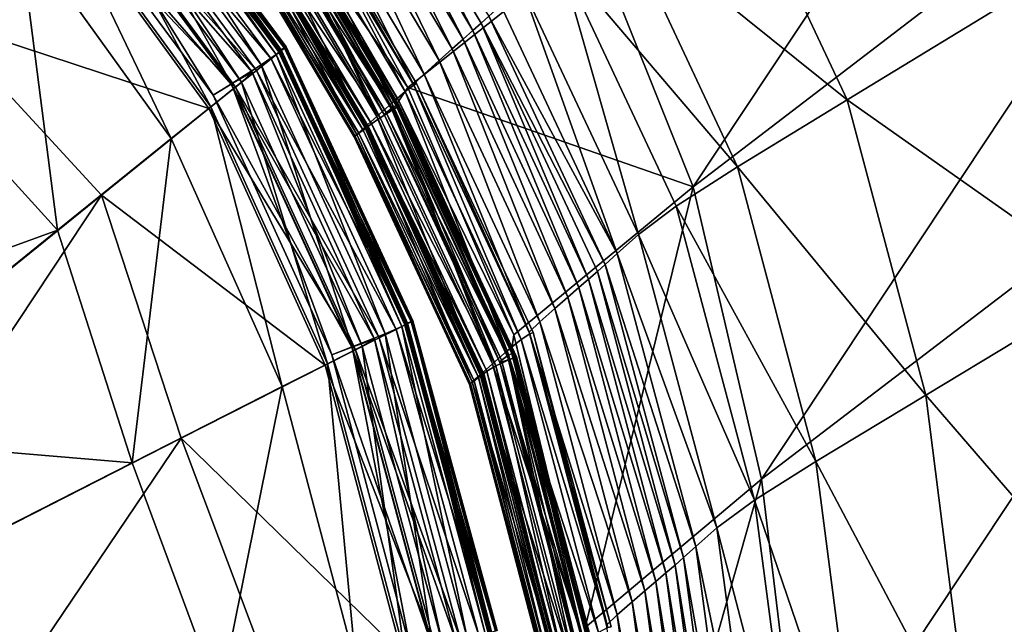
# Model space of a CAD drawing. Header units: millimetres. Extents: x 2387 to 13955, y -4964 to 364.
# Tile 620 of 1056: x 6962 to 7012, y -2944 to -2913. Entities that reach past the tile are written whole.
import ezdxf

# ---------------------------------------------------------------- set-up
doc = ezdxf.new("R2010")
doc.units = ezdxf.units.MM
doc.header["$MEASUREMENT"] = 0
doc.layers.add('Predefinito', color=7, linetype='Continuous', true_color=0x000000)

msp = doc.modelspace()

# ---------------------------------------------------------------- linework, layer by layer
at = {"layer": 'Predefinito'}
for points in [[(7017.919, -2888.458, 608.078), (6990.826, -2909.141, 485.701), (6995.866, -2921.697, 485.701)], [(6995.866, -2921.697, 485.701), (7022.885, -2901.014, 608.078), (7017.919, -2888.458, 608.078)], [(7022.885, -2901.014, 608.078), (6995.866, -2921.697, 485.701), (6999.338, -2936.538, 485.702)], [(6999.338, -2936.538, 485.702), (7026.422, -2915.855, 608.078), (7022.885, -2901.014, 608.078)], [(6966.194, -2903.002, 419.925), (6965.995, -2903.251, 421.354), (6974.689, -2914.984, 421.354)], [(6966.189, -2902.968, 418.517), (6966.071, -2903.082, 418.846), (6974.796, -2914.832, 418.847)], [(6966.071, -2903.082, 418.846), (6966.146, -2903.019, 419.203), (6974.882, -2914.785, 419.203)], [(6966.146, -2903.019, 419.203), (6966.194, -2903.002, 419.925), (6974.933, -2914.778, 419.925)], [(6974.933, -2914.778, 419.925), (6974.882, -2914.785, 419.203), (6966.146, -2903.019, 419.203)], [(6966.155, -2903.061, 298.518), (6966.342, -2902.84, 301.001), (6975.109, -2914.648, 301.001)], [(6966.35, -2902.817, 417.272), (6966.189, -2902.968, 418.517), (6974.934, -2914.744, 418.517)], [(6974.796, -2914.832, 418.847), (6974.934, -2914.744, 418.517), (6966.189, -2902.968, 418.517)], [(6974.689, -2914.984, 421.354), (6974.933, -2914.778, 419.925), (6966.194, -2903.002, 419.925)], [(6966.342, -2902.84, 301.001), (6966.404, -2902.766, 304.514), (6975.185, -2914.588, 304.514)], [(6975.185, -2914.588, 304.514), (6975.109, -2914.648, 301.001), (6966.342, -2902.84, 301.001)], [(6966.404, -2902.766, 414.173), (6966.35, -2902.817, 417.272), (6975.122, -2914.627, 417.272)], [(6974.934, -2914.744, 418.517), (6975.122, -2914.627, 417.272), (6966.35, -2902.817, 417.272)], [(6975.185, -2914.588, 359.343), (6975.185, -2914.588, 320.235), (6966.404, -2902.766, 320.235)], [(6966.404, -2902.766, 320.235), (6966.404, -2902.766, 359.343), (6975.185, -2914.588, 359.343)], [(6975.185, -2914.588, 398.452), (6975.185, -2914.588, 359.343), (6966.404, -2902.766, 359.343)], [(6966.404, -2902.766, 359.343), (6966.404, -2902.766, 398.452), (6975.185, -2914.588, 398.452)], [(6975.185, -2914.588, 414.173), (6975.185, -2914.588, 398.452), (6966.404, -2902.766, 398.452)], [(6966.404, -2902.766, 398.452), (6966.404, -2902.766, 414.173), (6975.185, -2914.588, 414.173)], [(6975.122, -2914.627, 417.272), (6975.185, -2914.588, 414.173), (6966.404, -2902.766, 414.173)], [(6975.185, -2914.588, 320.235), (6975.185, -2914.588, 304.514), (6966.404, -2902.766, 304.514)], [(6966.404, -2902.766, 304.514), (6966.404, -2902.766, 320.235), (6975.185, -2914.588, 320.235)], [(6965.16, -2904.242, 295.37), (6965.782, -2903.504, 296.747), (6974.43, -2915.189, 296.747)], [(6965.995, -2903.251, 421.354), (6965.35, -2903.916, 422.397), (6973.925, -2915.508, 422.398)], [(6965.782, -2903.504, 296.747), (6966.155, -2903.061, 298.518), (6974.883, -2914.829, 298.518)], [(6974.883, -2914.829, 298.518), (6974.43, -2915.189, 296.747), (6965.782, -2903.504, 296.747)], [(6973.925, -2915.508, 422.398), (6974.689, -2914.984, 421.354), (6965.995, -2903.251, 421.354)], [(6974.882, -2914.785, 419.203), (6974.796, -2914.832, 418.847), (6966.071, -2903.082, 418.846)], [(6975.109, -2914.648, 301.001), (6974.883, -2914.829, 298.518), (6966.155, -2903.061, 298.518)], [(6965.35, -2903.916, 422.397), (6964.061, -2905.144, 421.962), (6972.419, -2916.458, 421.966)], [(6972.419, -2916.458, 421.966), (6973.925, -2915.508, 422.398), (6965.35, -2903.916, 422.397)], [(6963.169, -2906.604, 293.795), (6957.623, -2913.23, 293.5), (6949.153, -2904.089, 293.5)], [(6964.043, -2905.165, 422.013), (6964.964, -2904.373, 423.855), (6973.459, -2915.881, 423.856)], [(6964.289, -2905.276, 294.386), (6965.16, -2904.242, 295.37), (6973.676, -2915.791, 295.37)], [(6964.964, -2904.373, 423.855), (6964.541, -2904.976, 426.931), (6972.926, -2916.389, 426.931)], [(6972.926, -2916.389, 426.931), (6973.459, -2915.881, 423.856), (6964.964, -2904.373, 423.855)], [(6974.43, -2915.189, 296.747), (6973.676, -2915.791, 295.37), (6965.16, -2904.242, 295.37)], [(6964.541, -2904.976, 426.931), (6963.256, -2906.5, 430.479), (6971.369, -2917.63, 430.479)], [(6971.369, -2917.63, 430.479), (6972.926, -2916.389, 426.931), (6964.541, -2904.976, 426.931)], [(6984.668, -2913.763, 13.43), (6979.504, -2905.121, 13.472), (6979.923, -2904.746, 13.477)], [(6979.923, -2904.746, 13.477), (6985.094, -2913.387, 13.434), (6984.668, -2913.763, 13.43)], [(6985.481, -2913.035, 13.212), (6985.094, -2913.387, 13.434), (6979.923, -2904.746, 13.477)], [(6992.179, -2908.043, 12.171), (6997.731, -2904.613, 12.171), (7003.681, -2917.279, 12.171)], [(7012.971, -2911.606, 12.171), (7003.681, -2917.279, 12.171), (6997.731, -2904.613, 12.171)], [(6963.169, -2906.604, 293.795), (6964.289, -2905.276, 294.386), (6972.62, -2916.632, 294.386)], [(6964.061, -2905.144, 421.962), (6963.251, -2905.904, 421.389), (6971.475, -2917.044, 421.394)], [(6963.251, -2905.904, 421.389), (6964.043, -2905.165, 422.013), (6972.398, -2916.475, 422.017)], [(6973.459, -2915.881, 423.856), (6972.398, -2916.475, 422.017), (6964.043, -2905.165, 422.013)], [(6971.475, -2917.044, 421.394), (6972.419, -2916.458, 421.966), (6964.061, -2905.144, 421.962)], [(6973.676, -2915.791, 295.37), (6972.62, -2916.632, 294.386), (6964.289, -2905.276, 294.386)], [(6984.182, -2914.19, 13.384), (6979.027, -2905.55, 13.424), (6979.504, -2905.121, 13.472)], [(6979.504, -2905.121, 13.472), (6984.668, -2913.763, 13.43), (6984.182, -2914.19, 13.384)], [(6972.398, -2916.475, 422.017), (6971.475, -2917.044, 421.394), (6963.251, -2905.904, 421.389)], [(6983.617, -2914.694, 13.477), (6978.467, -2906.058, 13.516), (6979.027, -2905.55, 13.424)], [(6979.027, -2905.55, 13.424), (6984.182, -2914.19, 13.384), (6983.617, -2914.694, 13.477)], [(6963.256, -2906.5, 430.479), (6961.595, -2908.471, 433.733), (6969.356, -2919.235, 433.733)], [(6969.356, -2919.235, 433.733), (6971.369, -2917.63, 430.479), (6963.256, -2906.5, 430.479)], [(6982.958, -2915.286, 13.874), (6977.814, -2906.652, 13.908), (6978.467, -2906.058, 13.516)], [(6978.467, -2906.058, 13.516), (6983.617, -2914.694, 13.477), (6982.958, -2915.286, 13.874)], [(6957.623, -2913.23, 293.5), (6963.169, -2906.604, 293.795), (6971.263, -2917.715, 293.795)], [(6972.62, -2916.632, 294.386), (6971.263, -2917.715, 293.795), (6963.169, -2906.604, 293.795)], [(6982.192, -2915.973, 14.741), (6977.058, -2907.339, 14.76), (6977.814, -2906.652, 13.908)], [(6977.814, -2906.652, 13.908), (6982.958, -2915.286, 13.874), (6982.192, -2915.973, 14.741)], [(6981.651, -2916.481, 15.651), (6976.515, -2907.838, 15.657), (6977.058, -2907.339, 14.76)], [(6977.058, -2907.339, 14.76), (6982.192, -2915.973, 14.741), (6981.651, -2916.481, 15.651)], [(6981.364, -2916.654, 440.494), (6976.684, -2908.031, 440.492), (6975.899, -2908.707, 435.477)], [(6981.241, -2916.848, 16.202), (6976.081, -2908.224, 16.238), (6976.482, -2907.881, 16.204)], [(6981.668, -2916.533, 16.179), (6976.482, -2907.881, 16.204), (6976.621, -2907.77, 16.358)], [(6976.482, -2907.881, 16.204), (6981.668, -2916.533, 16.179), (6981.241, -2916.848, 16.202)], [(6976.621, -2907.77, 16.358), (6976.5, -2907.869, 16.182), (6981.668, -2916.533, 16.179)], [(6976.5, -2907.869, 16.182), (6976.515, -2907.838, 15.657), (6981.651, -2916.481, 15.651)], [(6981.651, -2916.481, 15.651), (6981.668, -2916.533, 16.179), (6976.5, -2907.869, 16.182)], [(6976.621, -2907.77, 16.358), (6981.816, -2916.445, 16.347), (6981.668, -2916.533, 16.179)], [(6981.668, -2916.533, 16.179), (6981.816, -2916.445, 16.347), (6976.621, -2907.77, 16.358)], [(6976.684, -2908.031, 440.492), (6981.364, -2916.654, 440.494), (6990.826, -2909.141, 485.701)], [(6961.595, -2908.471, 433.733), (6955.824, -2915.364, 437.132), (6963.572, -2923.893, 436.919)], [(6963.572, -2923.893, 436.919), (6969.356, -2919.235, 433.733), (6961.595, -2908.471, 433.733)], [(6980.552, -2917.444, 16.944), (6975.413, -2908.825, 16.976), (6976.081, -2908.224, 16.238)], [(6976.081, -2908.224, 16.238), (6981.241, -2916.848, 16.202), (6980.552, -2917.444, 16.944)], [(6989.074, -2910.054, 12.259), (6992.179, -2908.043, 12.171), (6998.107, -2920.683, 12.171)], [(7003.681, -2917.279, 12.171), (6998.107, -2920.683, 12.171), (6992.179, -2908.043, 12.171)], [(6979.801, -2918.118, 18.688), (6974.677, -2909.494, 18.709), (6975.413, -2908.825, 16.976)], [(6975.734, -2908.82, 426.448), (6975.402, -2909.087, 426.386), (6980.576, -2917.801, 426.407)], [(6975.413, -2908.825, 16.976), (6980.552, -2917.444, 16.944), (6979.801, -2918.118, 18.688)], [(6980.599, -2917.783, 426.615), (6975.428, -2909.067, 426.623), (6975.734, -2908.82, 426.448)], [(6975.649, -2908.92, 433.281), (6975.446, -2909.079, 432.378), (6980.565, -2917.705, 432.393)], [(6975.741, -2908.848, 433.455), (6975.649, -2908.92, 433.281), (6980.775, -2917.562, 433.296)], [(6980.565, -2917.705, 432.393), (6980.775, -2917.562, 433.296), (6975.649, -2908.92, 433.281)], [(6980.906, -2917.336, 435.474), (6975.899, -2908.707, 435.477), (6975.705, -2908.878, 433.659)], [(6980.828, -2917.522, 433.66), (6975.705, -2908.878, 433.659), (6975.741, -2908.848, 433.455)], [(6975.705, -2908.878, 433.659), (6980.828, -2917.522, 433.66), (6980.906, -2917.336, 435.474)], [(6975.734, -2908.82, 426.448), (6980.933, -2917.584, 426.456), (6980.599, -2917.783, 426.615)], [(6980.576, -2917.801, 426.407), (6980.933, -2917.584, 426.456), (6975.734, -2908.82, 426.448)], [(6975.741, -2908.848, 433.455), (6980.871, -2917.501, 433.463), (6980.828, -2917.522, 433.66)], [(6980.775, -2917.562, 433.296), (6980.871, -2917.501, 433.463), (6975.741, -2908.848, 433.455)], [(6975.899, -2908.707, 435.477), (6980.906, -2917.336, 435.474), (6981.364, -2916.654, 440.494)], [(6979.186, -2918.67, 21.717), (6974.07, -2910.045, 21.729), (6974.677, -2909.494, 18.709)], [(6974.677, -2909.494, 18.709), (6979.801, -2918.118, 18.688), (6979.186, -2918.67, 21.717)], [(6975.402, -2909.087, 426.386), (6974.828, -2909.543, 425.597), (6979.963, -2918.184, 425.621)], [(6980.175, -2918.023, 427.565), (6975.045, -2909.379, 427.579), (6975.428, -2909.067, 426.623)], [(6980.264, -2917.927, 429.987), (6975.148, -2909.307, 429.988), (6975.045, -2909.379, 427.579)], [(6975.045, -2909.379, 427.579), (6980.175, -2918.023, 427.565), (6980.264, -2917.927, 429.987)], [(6980.565, -2917.705, 432.393), (6975.446, -2909.079, 432.378), (6975.148, -2909.307, 429.988)], [(6975.148, -2909.307, 429.988), (6980.264, -2917.927, 429.987), (6980.565, -2917.705, 432.393)], [(6979.963, -2918.184, 425.621), (6980.576, -2917.801, 426.407), (6975.402, -2909.087, 426.386)], [(6975.428, -2909.067, 426.623), (6980.599, -2917.783, 426.615), (6980.175, -2918.023, 427.565)], [(6995.866, -2921.697, 485.701), (6990.826, -2909.141, 485.701), (6981.364, -2916.654, 440.494)], [(6974.236, -2909.991, 419.703), (6974.157, -2910.053, 419.519), (6979.282, -2918.696, 419.531)], [(6979.528, -2918.487, 423.255), (6974.41, -2909.868, 423.244), (6974.184, -2910.038, 420.841)], [(6979.3, -2918.665, 420.837), (6974.184, -2910.038, 420.841), (6974.185, -2910.032, 419.902)], [(6974.184, -2910.038, 420.841), (6979.3, -2918.665, 420.837), (6979.528, -2918.487, 423.255)], [(6979.309, -2918.676, 419.899), (6974.185, -2910.032, 419.902), (6974.236, -2909.991, 419.703)], [(6974.185, -2910.032, 419.902), (6979.309, -2918.676, 419.899), (6979.3, -2918.665, 420.837)], [(6979.282, -2918.696, 419.531), (6979.366, -2918.644, 419.707), (6974.236, -2909.991, 419.703)], [(6974.236, -2909.991, 419.703), (6979.366, -2918.644, 419.707), (6979.309, -2918.676, 419.899)], [(6979.963, -2918.184, 425.621), (6974.828, -2909.543, 425.597), (6974.41, -2909.868, 423.244)], [(6974.41, -2909.868, 423.244), (6979.528, -2918.487, 423.255), (6979.963, -2918.184, 425.621)], [(6978.639, -2919.16, 28.67), (6973.527, -2910.536, 28.672), (6973.663, -2910.413, 25.297)], [(6978.7, -2919.114, 360.748), (6973.588, -2910.49, 360.745), (6973.527, -2910.536, 218.864)], [(6978.639, -2919.16, 218.865), (6973.527, -2910.536, 218.864), (6973.527, -2910.536, 77.86)], [(6973.527, -2910.536, 77.86), (6978.639, -2919.16, 77.86), (6978.639, -2919.16, 218.865)], [(6973.527, -2910.536, 218.864), (6978.639, -2919.16, 218.865), (6978.7, -2919.114, 360.748)], [(6973.527, -2910.536, 28.672), (6978.639, -2919.16, 28.67), (6978.639, -2919.16, 77.86)], [(6978.639, -2919.16, 77.86), (6973.527, -2910.536, 77.86), (6973.527, -2910.536, 28.672)], [(6978.884, -2918.975, 412.57), (6973.771, -2910.352, 412.56), (6973.588, -2910.49, 360.745)], [(6973.588, -2910.49, 360.745), (6978.7, -2919.114, 360.748), (6978.884, -2918.975, 412.57)], [(6978.775, -2919.038, 25.291), (6973.663, -2910.413, 25.297), (6974.07, -2910.045, 21.729)], [(6973.663, -2910.413, 25.297), (6978.775, -2919.038, 25.291), (6978.639, -2919.16, 28.67)], [(6979.106, -2918.812, 417.706), (6973.989, -2910.185, 417.691), (6973.771, -2910.352, 412.56)], [(6973.771, -2910.352, 412.56), (6978.884, -2918.975, 412.57), (6979.106, -2918.812, 417.706)], [(6974.157, -2910.053, 419.519), (6973.989, -2910.185, 417.691), (6979.106, -2918.812, 417.706)], [(6974.07, -2910.045, 21.729), (6979.186, -2918.67, 21.717), (6978.775, -2919.038, 25.291)], [(6979.106, -2918.812, 417.706), (6979.282, -2918.696, 419.531), (6974.157, -2910.053, 419.519)], [(6993.083, -2924.112, 12.52), (6987.163, -2911.512, 12.524), (6989.074, -2910.054, 12.259)], [(6989.074, -2910.054, 12.259), (6994.993, -2922.675, 12.258), (6993.083, -2924.112, 12.52)], [(6998.107, -2920.683, 12.171), (6994.993, -2922.675, 12.258), (6989.074, -2910.054, 12.259)], [(6992.007, -2925.07, 12.867), (6986.085, -2912.483, 12.873), (6987.163, -2911.512, 12.524)], [(6987.163, -2911.512, 12.524), (6993.083, -2924.112, 12.52), (6992.007, -2925.07, 12.867)], [(7003.681, -2917.279, 12.171), (7012.971, -2911.606, 12.171), (7016.996, -2926.653, 12.171)], [(6985.481, -2913.035, 13.212), (6986.085, -2912.483, 12.873), (6992.007, -2925.07, 12.867)], [(6985.094, -2913.387, 13.434), (6985.481, -2913.035, 13.212), (6991.396, -2925.629, 13.208)], [(6992.007, -2925.07, 12.867), (6991.396, -2925.629, 13.208), (6985.481, -2913.035, 13.212)], [(6957.623, -2913.23, 293.5), (6965.809, -2922.11, 293.5), (6952.464, -2932.891, 293.402)], [(6971.263, -2917.715, 293.795), (6965.809, -2922.11, 293.5), (6957.623, -2913.23, 293.5)], [(6990.549, -2926.379, 13.434), (6984.668, -2913.763, 13.43), (6985.094, -2913.387, 13.434)], [(6985.094, -2913.387, 13.434), (6990.995, -2925.995, 13.433), (6990.549, -2926.379, 13.434)], [(6991.396, -2925.629, 13.208), (6990.995, -2925.995, 13.433), (6985.094, -2913.387, 13.434)], [(6990.049, -2926.804, 13.39), (6984.182, -2914.19, 13.384), (6984.668, -2913.763, 13.43)], [(6984.668, -2913.763, 13.43), (6990.549, -2926.379, 13.434), (6990.049, -2926.804, 13.39)], [(6989.487, -2927.296, 13.481), (6983.617, -2914.694, 13.477), (6984.182, -2914.19, 13.384)], [(6984.182, -2914.19, 13.384), (6990.049, -2926.804, 13.39), (6989.487, -2927.296, 13.481)], [(6974.689, -2914.984, 421.354), (6973.925, -2915.508, 422.398), (6980.211, -2929.151, 422.4)], [(6974.43, -2915.189, 296.747), (6974.883, -2914.829, 298.518), (6981.285, -2928.67, 298.518)], [(6974.933, -2914.778, 419.925), (6974.689, -2914.984, 421.354), (6981.064, -2928.781, 421.354)], [(6980.211, -2929.151, 422.4), (6981.064, -2928.781, 421.354), (6974.689, -2914.984, 421.354)], [(6974.934, -2914.744, 418.517), (6974.796, -2914.832, 418.847), (6981.199, -2928.668, 418.847)], [(6974.796, -2914.832, 418.847), (6974.882, -2914.785, 419.203), (6981.293, -2928.636, 419.203)], [(6981.293, -2928.636, 419.203), (6981.199, -2928.668, 418.847), (6974.796, -2914.832, 418.847)], [(6974.882, -2914.785, 419.203), (6974.933, -2914.778, 419.925), (6981.344, -2928.633, 419.925)], [(6981.344, -2928.633, 419.925), (6981.293, -2928.636, 419.203), (6974.882, -2914.785, 419.203)], [(6974.883, -2914.829, 298.518), (6975.109, -2914.648, 301.001), (6981.542, -2928.541, 301.001)], [(6981.542, -2928.541, 301.001), (6981.285, -2928.67, 298.518), (6974.883, -2914.829, 298.518)], [(6981.064, -2928.781, 421.354), (6981.344, -2928.633, 419.925), (6974.933, -2914.778, 419.925)], [(6975.122, -2914.627, 417.272), (6974.934, -2914.744, 418.517), (6981.352, -2928.606, 418.517)], [(6981.199, -2928.668, 418.847), (6981.352, -2928.606, 418.517), (6974.934, -2914.744, 418.517)], [(6975.109, -2914.648, 301.001), (6975.185, -2914.588, 304.514), (6981.628, -2928.498, 304.514)], [(6981.628, -2928.498, 304.514), (6981.542, -2928.541, 301.001), (6975.109, -2914.648, 301.001)], [(6975.185, -2914.588, 414.173), (6975.122, -2914.627, 417.272), (6981.559, -2928.525, 417.272)], [(6981.352, -2928.606, 418.517), (6981.559, -2928.525, 417.272), (6975.122, -2914.627, 417.272)], [(6975.185, -2914.588, 359.343), (6975.185, -2914.588, 398.452), (6981.628, -2928.498, 398.452)], [(6981.628, -2928.498, 398.452), (6981.628, -2928.498, 359.343), (6975.185, -2914.588, 359.343)], [(6975.185, -2914.588, 320.235), (6975.185, -2914.588, 359.343), (6981.628, -2928.498, 359.343)], [(6981.628, -2928.498, 359.343), (6981.628, -2928.498, 320.235), (6975.185, -2914.588, 320.235)], [(6981.559, -2928.525, 417.272), (6981.628, -2928.498, 414.173), (6975.185, -2914.588, 414.173)], [(6975.185, -2914.588, 398.452), (6975.185, -2914.588, 414.173), (6981.628, -2928.498, 414.173)], [(6981.628, -2928.498, 414.173), (6981.628, -2928.498, 398.452), (6975.185, -2914.588, 398.452)], [(6975.185, -2914.588, 304.514), (6975.185, -2914.588, 320.235), (6981.628, -2928.498, 320.235)], [(6981.628, -2928.498, 320.235), (6981.628, -2928.498, 304.514), (6975.185, -2914.588, 304.514)], [(6988.836, -2927.873, 13.875), (6982.958, -2915.286, 13.874), (6983.617, -2914.694, 13.477)], [(6983.617, -2914.694, 13.477), (6989.487, -2927.296, 13.481), (6988.836, -2927.873, 13.875)], [(6963.572, -2923.893, 436.919), (6955.824, -2915.364, 437.132), (6942.208, -2931.656, 441.116)], [(6973.925, -2915.508, 422.398), (6972.419, -2916.458, 421.966), (6978.544, -2929.814, 421.974)], [(6973.676, -2915.791, 295.37), (6974.43, -2915.189, 296.747), (6980.769, -2928.929, 296.747)], [(6978.544, -2929.814, 421.974), (6980.211, -2929.151, 422.4), (6973.925, -2915.508, 422.398)], [(6981.285, -2928.67, 298.518), (6980.769, -2928.929, 296.747), (6974.43, -2915.189, 296.747)], [(6988.069, -2928.552, 14.741), (6982.192, -2915.973, 14.741), (6982.958, -2915.286, 13.874)], [(6982.958, -2915.286, 13.874), (6988.836, -2927.873, 13.875), (6988.069, -2928.552, 14.741)], [(6972.398, -2916.475, 422.017), (6973.459, -2915.881, 423.856), (6979.679, -2929.418, 423.857)], [(6972.62, -2916.632, 294.386), (6973.676, -2915.791, 295.37), (6979.911, -2929.36, 295.37)], [(6973.459, -2915.881, 423.856), (6972.926, -2916.389, 426.931), (6979.057, -2929.788, 426.931)], [(6979.057, -2929.788, 426.931), (6979.679, -2929.418, 423.857), (6973.459, -2915.881, 423.856)], [(6980.769, -2928.929, 296.747), (6979.911, -2929.36, 295.37), (6973.676, -2915.791, 295.37)], [(6987.533, -2929.069, 15.649), (6981.651, -2916.481, 15.651), (6982.192, -2915.973, 14.741)], [(6982.192, -2915.973, 14.741), (6988.069, -2928.552, 14.741), (6987.533, -2929.069, 15.649)], [(7026.422, -2915.855, 608.078), (6999.338, -2936.538, 485.702), (7001.391, -2953.551, 485.704)], [(7001.391, -2953.551, 485.704), (7028.675, -2933.442, 608.077), (7026.422, -2915.855, 608.078)], [(6972.926, -2916.389, 426.931), (6971.369, -2917.63, 430.479), (6977.284, -2930.678, 430.479)], [(6972.419, -2916.458, 421.966), (6971.475, -2917.044, 421.394), (6977.501, -2930.221, 421.405)], [(6971.475, -2917.044, 421.394), (6972.398, -2916.475, 422.017), (6978.52, -2929.826, 422.024)], [(6979.679, -2929.418, 423.857), (6978.52, -2929.826, 422.024), (6972.398, -2916.475, 422.017)], [(6977.501, -2930.221, 421.405), (6978.544, -2929.814, 421.974), (6972.419, -2916.458, 421.966)], [(6977.284, -2930.678, 430.479), (6979.057, -2929.788, 426.931), (6972.926, -2916.389, 426.931)], [(6987.12, -2929.434, 16.2), (6981.241, -2916.848, 16.202), (6981.668, -2916.533, 16.179)], [(6981.668, -2916.533, 16.179), (6981.651, -2916.481, 15.651), (6987.533, -2929.069, 15.649)], [(6987.573, -2929.157, 16.172), (6981.668, -2916.533, 16.179), (6981.816, -2916.445, 16.347)], [(6981.816, -2916.445, 16.347), (6981.668, -2916.533, 16.179), (6987.573, -2929.157, 16.172)], [(6981.668, -2916.533, 16.179), (6987.573, -2929.157, 16.172), (6987.12, -2929.434, 16.2)], [(6987.533, -2929.069, 15.649), (6987.573, -2929.157, 16.172), (6981.668, -2916.533, 16.179)], [(6981.816, -2916.445, 16.347), (6987.738, -2929.094, 16.337), (6987.573, -2929.157, 16.172)], [(6987.573, -2929.157, 16.172), (6987.738, -2929.094, 16.337), (6981.816, -2916.445, 16.347)], [(6971.263, -2917.715, 293.795), (6972.62, -2916.632, 294.386), (6978.708, -2929.963, 294.386)], [(6979.911, -2929.36, 295.37), (6978.708, -2929.963, 294.386), (6972.62, -2916.632, 294.386)], [(6986.42, -2930.013, 16.944), (6980.552, -2917.444, 16.944), (6981.241, -2916.848, 16.202)], [(6986.745, -2929.21, 440.494), (6981.364, -2916.654, 440.494), (6980.906, -2917.336, 435.474)], [(6981.241, -2916.848, 16.202), (6987.12, -2929.434, 16.2), (6986.42, -2930.013, 16.944)], [(6981.364, -2916.654, 440.494), (6986.745, -2929.21, 440.494), (6995.866, -2921.697, 485.701)], [(6978.52, -2929.826, 422.024), (6977.501, -2930.221, 421.405), (6971.475, -2917.044, 421.394)], [(6985.664, -2930.682, 18.688), (6979.801, -2918.118, 18.688), (6980.552, -2917.444, 16.944)], [(6980.552, -2917.444, 16.944), (6986.42, -2930.013, 16.944), (6985.664, -2930.682, 18.688)], [(6980.871, -2917.501, 433.463), (6980.775, -2917.562, 433.296), (6986.645, -2930.144, 433.297)], [(6986.647, -2929.898, 435.475), (6980.906, -2917.336, 435.474), (6980.828, -2917.522, 433.66)], [(6986.698, -2930.103, 433.661), (6980.828, -2917.522, 433.66), (6980.871, -2917.501, 433.463)], [(6980.828, -2917.522, 433.66), (6986.698, -2930.103, 433.661), (6986.647, -2929.898, 435.475)], [(6980.871, -2917.501, 433.463), (6986.748, -2930.095, 433.465), (6986.698, -2930.103, 433.661)], [(6986.645, -2930.144, 433.297), (6986.748, -2930.095, 433.465), (6980.871, -2917.501, 433.463)], [(6980.906, -2917.336, 435.474), (6986.647, -2929.898, 435.475), (6986.745, -2929.21, 440.494)], [(6998.107, -2920.683, 12.171), (7003.681, -2917.279, 12.171), (7007.68, -2932.261, 12.171)], [(7016.996, -2926.653, 12.171), (7007.68, -2932.261, 12.171), (7003.681, -2917.279, 12.171)], [(6965.809, -2922.11, 293.5), (6971.263, -2917.715, 293.795), (6977.163, -2930.739, 293.795)], [(6971.369, -2917.63, 430.479), (6969.356, -2919.235, 433.733), (6974.991, -2931.829, 433.733)], [(6978.708, -2929.963, 294.386), (6977.163, -2930.739, 293.795), (6971.263, -2917.715, 293.795)], [(6974.991, -2931.829, 433.733), (6977.284, -2930.678, 430.479), (6971.369, -2917.63, 430.479)], [(6980.576, -2917.801, 426.407), (6979.963, -2918.184, 425.621), (6985.835, -2930.77, 425.622)], [(6986.048, -2930.608, 427.566), (6980.175, -2918.023, 427.565), (6980.599, -2917.783, 426.615)], [(6986.121, -2930.483, 429.987), (6980.264, -2917.927, 429.987), (6980.175, -2918.023, 427.565)], [(6980.175, -2918.023, 427.565), (6986.048, -2930.608, 427.566), (6986.121, -2930.483, 429.987)], [(6986.425, -2930.267, 432.393), (6980.565, -2917.705, 432.393), (6980.264, -2917.927, 429.987)], [(6980.264, -2917.927, 429.987), (6986.121, -2930.483, 429.987), (6986.425, -2930.267, 432.393)], [(6980.775, -2917.562, 433.296), (6980.565, -2917.705, 432.393), (6986.425, -2930.267, 432.393)], [(6980.933, -2917.584, 426.456), (6980.576, -2917.801, 426.407), (6986.496, -2930.478, 426.409)], [(6985.835, -2930.77, 425.622), (6986.496, -2930.478, 426.409), (6980.576, -2917.801, 426.407)], [(6986.519, -2930.46, 426.618), (6980.599, -2917.783, 426.615), (6980.933, -2917.584, 426.456)], [(6980.599, -2917.783, 426.615), (6986.519, -2930.46, 426.618), (6986.048, -2930.608, 427.566)], [(6986.425, -2930.267, 432.393), (6986.645, -2930.144, 433.297), (6980.775, -2917.562, 433.296)], [(6980.933, -2917.584, 426.456), (6986.885, -2930.322, 426.46), (6986.519, -2930.46, 426.618)], [(6986.496, -2930.478, 426.409), (6986.885, -2930.322, 426.46), (6980.933, -2917.584, 426.456)], [(6985.045, -2931.23, 21.717), (6979.186, -2918.67, 21.717), (6979.801, -2918.118, 18.688)], [(6985.384, -2931.042, 423.255), (6979.528, -2918.487, 423.255), (6979.3, -2918.665, 420.837)], [(6985.835, -2930.77, 425.622), (6979.963, -2918.184, 425.621), (6979.528, -2918.487, 423.255)], [(6979.528, -2918.487, 423.255), (6985.384, -2931.042, 423.255), (6985.835, -2930.77, 425.622)], [(6979.801, -2918.118, 18.688), (6985.664, -2930.682, 18.688), (6985.045, -2931.23, 21.717)], [(6984.496, -2931.717, 28.67), (6978.639, -2919.16, 28.67), (6978.775, -2919.038, 25.291)], [(6984.74, -2931.531, 412.57), (6978.884, -2918.975, 412.57), (6978.7, -2919.114, 360.748)], [(6984.633, -2931.595, 25.291), (6978.775, -2919.038, 25.291), (6979.186, -2918.67, 21.717)], [(6978.775, -2919.038, 25.291), (6984.633, -2931.595, 25.291), (6984.496, -2931.717, 28.67)], [(6984.966, -2931.375, 417.706), (6979.106, -2918.812, 417.706), (6978.884, -2918.975, 412.57)], [(6978.884, -2918.975, 412.57), (6984.74, -2931.531, 412.57), (6984.966, -2931.375, 417.706)], [(6979.282, -2918.696, 419.531), (6979.106, -2918.812, 417.706), (6984.966, -2931.375, 417.706)], [(6979.186, -2918.67, 21.717), (6985.045, -2931.23, 21.717), (6984.633, -2931.595, 25.291)], [(6979.366, -2918.644, 419.707), (6979.282, -2918.696, 419.531), (6985.152, -2931.278, 419.531)], [(6984.966, -2931.375, 417.706), (6985.152, -2931.278, 419.531), (6979.282, -2918.696, 419.531)], [(6979.3, -2918.665, 420.837), (6985.16, -2931.227, 420.838), (6985.384, -2931.042, 423.255)], [(6985.16, -2931.227, 420.838), (6979.3, -2918.665, 420.837), (6979.309, -2918.676, 419.899)], [(6985.179, -2931.257, 419.899), (6979.309, -2918.676, 419.899), (6979.366, -2918.644, 419.707)], [(6979.309, -2918.676, 419.899), (6985.179, -2931.257, 419.899), (6985.16, -2931.227, 420.838)], [(6985.152, -2931.278, 419.531), (6985.242, -2931.239, 419.708), (6979.366, -2918.644, 419.707)], [(6979.366, -2918.644, 419.707), (6985.242, -2931.239, 419.708), (6985.179, -2931.257, 419.899)], [(6969.356, -2919.235, 433.733), (6963.572, -2923.893, 436.919), (6967.375, -2935.693, 437.132)], [(6967.375, -2935.693, 437.132), (6974.991, -2931.829, 433.733), (6969.356, -2919.235, 433.733)], [(6984.557, -2931.67, 360.748), (6978.7, -2919.114, 360.748), (6978.639, -2919.16, 218.865)], [(6984.496, -2931.717, 218.865), (6978.639, -2919.16, 218.865), (6978.639, -2919.16, 77.86)], [(6978.639, -2919.16, 77.86), (6984.496, -2931.717, 77.86), (6984.496, -2931.717, 218.865)], [(6978.639, -2919.16, 218.865), (6984.496, -2931.717, 218.865), (6984.557, -2931.67, 360.748)], [(6978.639, -2919.16, 28.67), (6984.496, -2931.717, 28.67), (6984.496, -2931.717, 77.86)], [(6984.496, -2931.717, 77.86), (6978.639, -2919.16, 77.86), (6978.639, -2919.16, 28.67)], [(6978.7, -2919.114, 360.748), (6984.557, -2931.67, 360.748), (6984.74, -2931.531, 412.57)], [(6994.993, -2922.675, 12.258), (6998.107, -2920.683, 12.171), (7002.09, -2935.627, 12.171)], [(7007.68, -2932.261, 12.171), (7002.09, -2935.627, 12.171), (6998.107, -2920.683, 12.171)], [(6995.866, -2921.697, 485.701), (6986.745, -2929.21, 440.494), (6990.377, -2944.051, 440.495)], [(6990.377, -2944.051, 440.495), (6999.338, -2936.538, 485.702), (6995.866, -2921.697, 485.701)], [(6951.381, -2943.848, 293.402), (6952.464, -2932.891, 293.402), (6965.809, -2922.11, 293.5)], [(6965.809, -2922.11, 293.5), (6969.859, -2934.447, 293.5), (6951.381, -2943.848, 293.402)], [(6977.163, -2930.739, 293.795), (6969.859, -2934.447, 293.5), (6965.809, -2922.11, 293.5)], [(6993.083, -2924.112, 12.52), (6994.993, -2922.675, 12.258), (6998.972, -2937.592, 12.256)], [(7002.09, -2935.627, 12.171), (6998.972, -2937.592, 12.256), (6994.993, -2922.675, 12.258)], [(6942.208, -2931.656, 441.116), (6950.704, -2934.294, 440.261), (6963.572, -2923.893, 436.919)], [(6967.375, -2935.693, 437.132), (6963.572, -2923.893, 436.919), (6950.704, -2934.294, 440.261)], [(6992.007, -2925.07, 12.867), (6993.083, -2924.112, 12.52), (6997.069, -2939, 12.514)], [(6998.972, -2937.592, 12.256), (6997.069, -2939, 12.514), (6993.083, -2924.112, 12.52)], [(6991.396, -2925.629, 13.208), (6992.007, -2925.07, 12.867), (6995.998, -2939.942, 12.858)], [(6997.069, -2939, 12.514), (6995.998, -2939.942, 12.858), (6992.007, -2925.07, 12.867)], [(6990.549, -2926.379, 13.434), (6990.995, -2925.995, 13.433), (6994.951, -2940.895, 13.433)], [(6990.995, -2925.995, 13.433), (6991.396, -2925.629, 13.208), (6995.375, -2940.509, 13.201)], [(6995.375, -2940.509, 13.201), (6994.951, -2940.895, 13.433), (6990.995, -2925.995, 13.433)], [(6995.998, -2939.942, 12.858), (6995.375, -2940.509, 13.201), (6991.396, -2925.629, 13.208)], [(6990.049, -2926.804, 13.39), (6990.549, -2926.379, 13.434), (6994.478, -2941.291, 13.439)], [(6994.951, -2940.895, 13.433), (6994.478, -2941.291, 13.439), (6990.549, -2926.379, 13.434)], [(6989.487, -2927.296, 13.481), (6990.049, -2926.804, 13.39), (6993.961, -2941.718, 13.398)], [(6994.478, -2941.291, 13.439), (6993.961, -2941.718, 13.398), (6990.049, -2926.804, 13.39)], [(7007.68, -2932.261, 12.171), (7016.996, -2926.653, 12.171), (7019.296, -2945.717, 12.171)], [(6988.836, -2927.873, 13.875), (6989.487, -2927.296, 13.481), (6993.405, -2942.195, 13.487)], [(6993.961, -2941.718, 13.398), (6993.405, -2942.195, 13.487), (6989.487, -2927.296, 13.481)], [(6988.069, -2928.552, 14.741), (6988.836, -2927.873, 13.875), (6992.766, -2942.752, 13.876)], [(6993.405, -2942.195, 13.487), (6992.766, -2942.752, 13.876), (6988.836, -2927.873, 13.875)], [(6981.285, -2928.67, 298.518), (6981.542, -2928.541, 301.001), (6985.814, -2944.239, 301.001)], [(6981.559, -2928.525, 417.272), (6981.352, -2928.606, 418.517), (6985.616, -2944.283, 418.517)], [(6981.542, -2928.541, 301.001), (6981.628, -2928.498, 304.514), (6985.907, -2944.216, 304.514)], [(6985.907, -2944.216, 304.514), (6985.814, -2944.239, 301.001), (6981.542, -2928.541, 301.001)], [(6981.628, -2928.498, 414.173), (6981.559, -2928.525, 417.272), (6985.834, -2944.233, 417.272)], [(6985.616, -2944.283, 418.517), (6985.834, -2944.233, 417.272), (6981.559, -2928.525, 417.272)], [(6985.907, -2944.216, 359.343), (6985.907, -2944.216, 320.235), (6981.628, -2928.498, 320.235)], [(6981.628, -2928.498, 320.235), (6981.628, -2928.498, 359.343), (6985.907, -2944.216, 359.343)], [(6985.907, -2944.216, 398.452), (6985.907, -2944.216, 359.343), (6981.628, -2928.498, 359.343)], [(6981.628, -2928.498, 359.343), (6981.628, -2928.498, 398.452), (6985.907, -2944.216, 398.452)], [(6985.907, -2944.216, 414.173), (6985.907, -2944.216, 398.452), (6981.628, -2928.498, 398.452)], [(6981.628, -2928.498, 398.452), (6981.628, -2928.498, 414.173), (6985.907, -2944.216, 414.173)], [(6985.834, -2944.233, 417.272), (6985.907, -2944.216, 414.173), (6981.628, -2928.498, 414.173)], [(6985.907, -2944.216, 320.235), (6985.907, -2944.216, 304.514), (6981.628, -2928.498, 304.514)], [(6981.628, -2928.498, 304.514), (6981.628, -2928.498, 320.235), (6985.907, -2944.216, 320.235)], [(6979.911, -2929.36, 295.37), (6980.769, -2928.929, 296.747), (6984.977, -2944.441, 296.747)], [(6981.064, -2928.781, 421.354), (6980.211, -2929.151, 422.4), (6984.387, -2944.577, 422.401)], [(6980.769, -2928.929, 296.747), (6981.285, -2928.67, 298.518), (6985.535, -2944.306, 298.518)], [(6985.535, -2944.306, 298.518), (6984.977, -2944.441, 296.747), (6980.769, -2928.929, 296.747)], [(6981.344, -2928.633, 419.925), (6981.064, -2928.781, 421.354), (6985.295, -2944.364, 421.354)], [(6984.387, -2944.577, 422.401), (6985.295, -2944.364, 421.354), (6981.064, -2928.781, 421.354)], [(6981.352, -2928.606, 418.517), (6981.199, -2928.668, 418.847), (6985.455, -2944.321, 418.847)], [(6981.199, -2928.668, 418.847), (6981.293, -2928.636, 419.203), (6985.552, -2944.299, 419.203)], [(6985.552, -2944.299, 419.203), (6985.455, -2944.321, 418.847), (6981.199, -2928.668, 418.847)], [(6985.814, -2944.239, 301.001), (6985.535, -2944.306, 298.518), (6981.285, -2928.67, 298.518)], [(6981.293, -2928.636, 419.203), (6981.344, -2928.633, 419.925), (6985.601, -2944.289, 419.925)], [(6985.601, -2944.289, 419.925), (6985.552, -2944.299, 419.203), (6981.293, -2928.636, 419.203)], [(6985.295, -2944.364, 421.354), (6985.601, -2944.289, 419.925), (6981.344, -2928.633, 419.925)], [(6985.455, -2944.321, 418.847), (6985.616, -2944.283, 418.517), (6981.352, -2928.606, 418.517)], [(6987.533, -2929.069, 15.649), (6988.069, -2928.552, 14.741), (6991.999, -2943.421, 14.741)], [(6992.766, -2942.752, 13.876), (6991.999, -2943.421, 14.741), (6988.069, -2928.552, 14.741)], [(6978.52, -2929.826, 422.024), (6979.679, -2929.418, 423.857), (6983.812, -2944.716, 423.859)], [(6980.211, -2929.151, 422.4), (6978.544, -2929.814, 421.974), (6982.628, -2944.982, 421.98)], [(6978.708, -2929.963, 294.386), (6979.911, -2929.36, 295.37), (6984.047, -2944.665, 295.37)], [(6979.679, -2929.418, 423.857), (6979.057, -2929.788, 426.931), (6983.123, -2944.889, 426.931)], [(6983.123, -2944.889, 426.931), (6983.812, -2944.716, 423.859), (6979.679, -2929.418, 423.857)], [(6984.977, -2944.441, 296.747), (6984.047, -2944.665, 295.37), (6979.911, -2929.36, 295.37)], [(6982.628, -2944.982, 421.98), (6984.387, -2944.577, 422.401), (6980.211, -2929.151, 422.4)], [(6986.42, -2930.013, 16.944), (6987.12, -2929.434, 16.2), (6991.05, -2944.306, 16.197)], [(6986.745, -2929.21, 440.494), (6986.647, -2929.898, 435.475), (6990.488, -2944.745, 435.476)], [(6990.488, -2944.745, 435.476), (6990.377, -2944.051, 440.495), (6986.745, -2929.21, 440.494)], [(6987.12, -2929.434, 16.2), (6987.573, -2929.157, 16.172), (6991.523, -2944.066, 16.161)], [(6991.523, -2944.066, 16.161), (6991.05, -2944.306, 16.197), (6987.12, -2929.434, 16.2)], [(6991.999, -2943.421, 14.741), (6991.465, -2943.944, 15.647), (6987.533, -2929.069, 15.649)], [(6987.573, -2929.157, 16.172), (6987.533, -2929.069, 15.649), (6991.465, -2943.944, 15.647)], [(6987.573, -2929.157, 16.172), (6987.738, -2929.094, 16.337), (6991.7, -2944.027, 16.321)], [(6987.738, -2929.094, 16.337), (6987.573, -2929.157, 16.172), (6991.523, -2944.066, 16.161)], [(6991.7, -2944.027, 16.321), (6991.523, -2944.066, 16.161), (6987.573, -2929.157, 16.172)], [(6991.465, -2943.944, 15.647), (6991.523, -2944.066, 16.161), (6987.573, -2929.157, 16.172)], [(6991.523, -2944.066, 16.161), (6991.7, -2944.027, 16.321), (6987.738, -2929.094, 16.337)], [(6977.163, -2930.739, 293.795), (6978.708, -2929.963, 294.386), (6982.745, -2944.98, 294.386)], [(6979.057, -2929.788, 426.931), (6977.284, -2930.678, 430.479), (6981.203, -2945.352, 430.479)], [(6978.544, -2929.814, 421.974), (6977.501, -2930.221, 421.405), (6981.529, -2945.235, 421.415)], [(6977.501, -2930.221, 421.405), (6978.52, -2929.826, 422.024), (6982.602, -2944.989, 422.031)], [(6983.812, -2944.716, 423.859), (6982.602, -2944.989, 422.031), (6978.52, -2929.826, 422.024)], [(6981.529, -2945.235, 421.415), (6982.628, -2944.982, 421.98), (6978.544, -2929.814, 421.974)], [(6984.047, -2944.665, 295.37), (6982.745, -2944.98, 294.386), (6978.708, -2929.963, 294.386)], [(6981.203, -2945.352, 430.479), (6983.123, -2944.889, 426.931), (6979.057, -2929.788, 426.931)], [(6985.664, -2930.682, 18.688), (6986.42, -2930.013, 16.944), (6990.339, -2944.869, 16.944)], [(6991.05, -2944.306, 16.197), (6990.339, -2944.869, 16.944), (6986.42, -2930.013, 16.944)], [(6990.613, -2944.968, 433.663), (6990.488, -2944.745, 435.476), (6986.647, -2929.898, 435.475)], [(6986.647, -2929.898, 435.475), (6986.698, -2930.103, 433.661), (6990.613, -2944.968, 433.663)], [(6982.602, -2944.989, 422.031), (6981.529, -2945.235, 421.415), (6977.501, -2930.221, 421.405)], [(6986.496, -2930.478, 426.409), (6985.835, -2930.77, 425.622), (6989.751, -2945.639, 425.623)], [(6986.048, -2930.608, 427.566), (6986.519, -2930.46, 426.618), (6990.463, -2945.413, 426.623)], [(6986.121, -2930.483, 429.987), (6986.048, -2930.608, 427.566), (6989.964, -2945.477, 427.567)], [(6986.425, -2930.267, 432.393), (6986.121, -2930.483, 429.987), (6990.027, -2945.324, 429.986)], [(6989.964, -2945.477, 427.567), (6990.027, -2945.324, 429.986), (6986.121, -2930.483, 429.987)], [(6986.645, -2930.144, 433.297), (6986.425, -2930.267, 432.393), (6990.333, -2945.114, 432.393)], [(6990.027, -2945.324, 429.986), (6990.333, -2945.114, 432.393), (6986.425, -2930.267, 432.393)], [(6986.885, -2930.322, 426.46), (6986.496, -2930.478, 426.409), (6990.441, -2945.431, 426.414)], [(6989.751, -2945.639, 425.623), (6990.441, -2945.431, 426.414), (6986.496, -2930.478, 426.409)], [(6986.519, -2930.46, 426.618), (6986.885, -2930.322, 426.46), (6990.849, -2945.331, 426.468)], [(6990.849, -2945.331, 426.468), (6990.463, -2945.413, 426.623), (6986.519, -2930.46, 426.618)], [(6986.748, -2930.095, 433.465), (6986.645, -2930.144, 433.297), (6990.56, -2945.008, 433.298)], [(6990.333, -2945.114, 432.393), (6990.56, -2945.008, 433.298), (6986.645, -2930.144, 433.297)], [(6986.698, -2930.103, 433.661), (6986.748, -2930.095, 433.465), (6990.666, -2944.971, 433.467)], [(6990.666, -2944.971, 433.467), (6990.613, -2944.968, 433.663), (6986.698, -2930.103, 433.661)], [(6990.56, -2945.008, 433.298), (6990.666, -2944.971, 433.467), (6986.748, -2930.095, 433.465)], [(6990.441, -2945.431, 426.414), (6990.849, -2945.331, 426.468), (6986.885, -2930.322, 426.46)], [(6969.859, -2934.447, 293.5), (6977.163, -2930.739, 293.795), (6981.072, -2945.384, 293.795)], [(6977.284, -2930.678, 430.479), (6974.991, -2931.829, 433.733), (6978.721, -2945.951, 433.733)], [(6982.745, -2944.98, 294.386), (6981.072, -2945.384, 293.795), (6977.163, -2930.739, 293.795)], [(6978.721, -2945.951, 433.733), (6981.203, -2945.352, 430.479), (6977.284, -2930.678, 430.479)], [(6985.045, -2931.23, 21.717), (6985.664, -2930.682, 18.688), (6989.578, -2945.532, 18.688)], [(6985.384, -2931.042, 423.255), (6985.16, -2931.227, 420.838), (6989.069, -2946.074, 420.838)], [(6985.835, -2930.77, 425.622), (6985.384, -2931.042, 423.255), (6989.291, -2945.883, 423.255)], [(6989.069, -2946.074, 420.838), (6989.291, -2945.883, 423.255), (6985.384, -2931.042, 423.255)], [(6990.339, -2944.869, 16.944), (6989.578, -2945.532, 18.688), (6985.664, -2930.682, 18.688)], [(6989.291, -2945.883, 423.255), (6989.751, -2945.639, 425.623), (6985.835, -2930.77, 425.622)], [(6990.463, -2945.413, 426.623), (6989.964, -2945.477, 427.567), (6986.048, -2930.608, 427.566)], [(6984.74, -2931.531, 412.57), (6984.557, -2931.67, 360.748), (6988.463, -2946.511, 360.748)], [(6984.633, -2931.595, 25.291), (6985.045, -2931.23, 21.717), (6988.956, -2946.075, 21.717)], [(6984.966, -2931.375, 417.706), (6984.74, -2931.531, 412.57), (6988.647, -2946.372, 412.57)], [(6988.463, -2946.511, 360.748), (6988.647, -2946.372, 412.57), (6984.74, -2931.531, 412.57)], [(6985.152, -2931.278, 419.531), (6984.966, -2931.375, 417.706), (6988.874, -2946.222, 417.706)], [(6988.647, -2946.372, 412.57), (6988.874, -2946.222, 417.706), (6984.966, -2931.375, 417.706)], [(6989.578, -2945.532, 18.688), (6988.956, -2946.075, 21.717), (6985.045, -2931.23, 21.717)], [(6985.242, -2931.239, 419.708), (6985.152, -2931.278, 419.531), (6989.067, -2946.143, 419.532)], [(6988.874, -2946.222, 417.706), (6989.067, -2946.143, 419.532), (6985.152, -2931.278, 419.531)], [(6989.093, -2946.122, 419.9), (6989.069, -2946.074, 420.838), (6985.16, -2931.227, 420.838)], [(6985.16, -2931.227, 420.838), (6985.179, -2931.257, 419.899), (6989.093, -2946.122, 419.9)], [(6985.179, -2931.257, 419.899), (6985.242, -2931.239, 419.708), (6989.161, -2946.116, 419.709)], [(6989.161, -2946.116, 419.709), (6989.093, -2946.122, 419.9), (6985.179, -2931.257, 419.899)], [(6989.067, -2946.143, 419.532), (6989.161, -2946.116, 419.709), (6985.242, -2931.239, 419.708)], [(6974.991, -2931.829, 433.733), (6967.375, -2935.693, 437.132), (6971.809, -2947.637, 436.919)], [(6971.809, -2947.637, 436.919), (6978.721, -2945.951, 433.733), (6974.991, -2931.829, 433.733)], [(6984.496, -2931.717, 28.67), (6984.633, -2931.595, 25.291), (6988.541, -2946.437, 25.291)], [(6984.557, -2931.67, 360.748), (6984.496, -2931.717, 218.865), (6988.402, -2946.558, 218.865)], [(6988.402, -2946.558, 77.86), (6988.402, -2946.558, 218.865), (6984.496, -2931.717, 218.865)], [(6984.496, -2931.717, 218.865), (6984.496, -2931.717, 77.86), (6988.402, -2946.558, 77.86)], [(6988.402, -2946.558, 28.67), (6988.402, -2946.558, 77.86), (6984.496, -2931.717, 77.86)], [(6984.496, -2931.717, 77.86), (6984.496, -2931.717, 28.67), (6988.402, -2946.558, 28.67)], [(6988.541, -2946.437, 25.291), (6988.402, -2946.558, 28.67), (6984.496, -2931.717, 28.67)], [(6988.402, -2946.558, 218.865), (6988.463, -2946.511, 360.748), (6984.557, -2931.67, 360.748)], [(6988.956, -2946.075, 21.717), (6988.541, -2946.437, 25.291), (6984.633, -2931.595, 25.291)], [(7002.09, -2935.627, 12.171), (7007.68, -2932.261, 12.171), (7009.99, -2950.578, 12.171)], [(7019.296, -2945.717, 12.171), (7009.99, -2950.578, 12.171), (7007.68, -2932.261, 12.171)], [(7029.788, -2954.234, 608.074), (7028.675, -2933.442, 608.077), (7001.391, -2953.551, 485.704)], [(6950.704, -2934.294, 440.261), (6949.632, -2944.723, 441.116), (6967.375, -2935.693, 437.132)], [(6958.77, -2950.835, 293.402), (6951.381, -2943.848, 293.402), (6969.859, -2934.447, 293.5)], [(6969.859, -2934.447, 293.5), (6974.567, -2946.971, 293.5), (6958.77, -2950.835, 293.402)], [(6981.072, -2945.384, 293.795), (6974.567, -2946.971, 293.5), (6969.859, -2934.447, 293.5)], [(6971.809, -2947.637, 436.919), (6967.375, -2935.693, 437.132), (6949.632, -2944.723, 441.116)], [(6998.972, -2937.592, 12.256), (7002.09, -2935.627, 12.171), (7004.406, -2953.494, 12.171)], [(7009.99, -2950.578, 12.171), (7004.406, -2953.494, 12.171), (7002.09, -2935.627, 12.171)], [(6999.338, -2936.538, 485.702), (6990.377, -2944.051, 440.495), (6992.45, -2960.796, 440.498)], [(6992.45, -2960.796, 440.498), (7001.391, -2953.551, 485.704), (6999.338, -2936.538, 485.702)], [(6997.069, -2939, 12.514), (6998.972, -2937.592, 12.256), (7001.292, -2955.194, 12.254)], [(7004.406, -2953.494, 12.171), (7001.292, -2955.194, 12.254), (6998.972, -2937.592, 12.256)], [(6995.998, -2939.942, 12.858), (6997.069, -2939, 12.514), (6999.393, -2956.406, 12.505)], [(7001.292, -2955.194, 12.254), (6999.393, -2956.406, 12.505), (6997.069, -2939, 12.514)], [(6995.375, -2940.509, 13.201), (6995.998, -2939.942, 12.858), (6998.32, -2957.219, 12.842)], [(6999.393, -2956.406, 12.505), (6998.32, -2957.219, 12.842), (6995.998, -2939.942, 12.858)], [(6994.951, -2940.895, 13.433), (6995.375, -2940.509, 13.201), (6997.68, -2957.722, 13.186)], [(6998.32, -2957.219, 12.842), (6997.68, -2957.722, 13.186), (6995.375, -2940.509, 13.201)], [(6994.478, -2941.291, 13.439), (6994.951, -2940.895, 13.433), (6997.231, -2958.073, 13.421)], [(6997.68, -2957.722, 13.186), (6997.231, -2958.073, 13.421), (6994.951, -2940.895, 13.433)], [(6993.961, -2941.718, 13.398), (6994.478, -2941.291, 13.439), (6996.731, -2958.429, 13.431)], [(6997.231, -2958.073, 13.421), (6996.731, -2958.429, 13.431), (6994.478, -2941.291, 13.439)], [(6993.405, -2942.195, 13.487), (6993.961, -2941.718, 13.398), (6996.195, -2958.805, 13.392)], [(6996.731, -2958.429, 13.431), (6996.195, -2958.805, 13.392), (6993.961, -2941.718, 13.398)], [(6992.766, -2942.752, 13.876), (6993.405, -2942.195, 13.487), (6995.642, -2959.211, 13.475)], [(6996.195, -2958.805, 13.392), (6995.642, -2959.211, 13.475), (6993.405, -2942.195, 13.487)], [(6991.999, -2943.421, 14.741), (6992.766, -2942.752, 13.876), (6995.011, -2959.685, 13.861)], [(6995.642, -2959.211, 13.475), (6995.011, -2959.685, 13.861), (6992.766, -2942.752, 13.876)], [(6991.465, -2943.944, 15.647), (6991.999, -2943.421, 14.741), (6994.241, -2960.263, 14.728)], [(6995.011, -2959.685, 13.861), (6994.241, -2960.263, 14.728), (6991.999, -2943.421, 14.741)]]:
    msp.add_3dface(points, dxfattribs=at)

doc.saveas('drawing.dxf')
